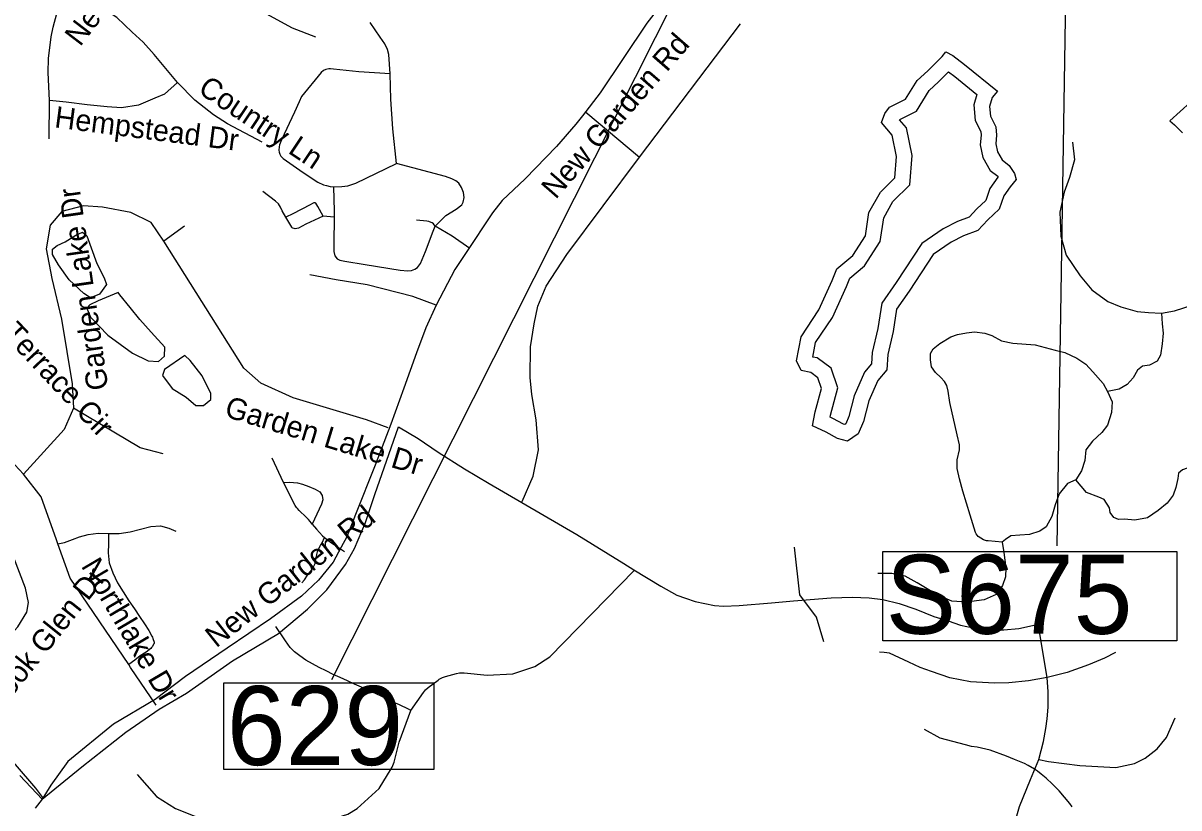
# Model space of a CAD drawing. Extents: x 1662474 to 1856135, y 779280 to 917889.
# Drawn here: x 1737597 to 1742716, y 858169 to 861645 of the extents above; entities that cross this region are included whole.
import ezdxf

# ---------------------------------------------------------------- set-up
doc = ezdxf.new("R2010")
doc.units = 0
for name, color, linetype in [('Exist Hydrographic Buffer Line', 7, 'Continuous'), ('Exist Hydrographic Misc Water Feature', 7, 'Continuous'), ('Exist Hydrographic Pond Over 1500 Sq Ft', 7, 'Continuous'), ('Exist Hydrographic Pond Under 1500 Sq Ft', 7, 'Continuous'), ('Exist Road Non-System Type 51', 7, 'Continuous'), ('Exist Road Non-System Type 51 Label', 7, 'Continuous'), ('Exist Road Secondary Structure Ovrhead Sign Number Label', 7, 'Continuous'), ('Exist Road Secondary Structure Standard Bridge Number Label', 7, 'Continuous')]:
    doc.layers.add(name, color=color, linetype=linetype)

msp = doc.modelspace()

# ---------------------------------------------------------------- linework, layer by layer
at = {"layer": 'Exist Hydrographic Buffer Line'}
msp.add_lwpolyline([(1741723.7, 861407.9), (1741821.3, 861328.8), (1741807.5, 861282.8), (1741813.8, 861213.3), (1741837.9, 861165.2), (1741839.7, 861148.9), (1741835.4, 861105.6), (1741847.8, 861049.6), (1741879.5, 860992.6), (1741913.4, 860967.2), (1741915.5, 860964.1), (1741913.9, 860962.3), (1741878.4, 860911.6), (1741861, 860859.5), (1741820.4, 860822.1), (1741786.1, 860784.6), (1741734.7, 860765.4), (1741671.6, 860733.8), (1741577.7, 860668.1), (1741464.2, 860495.9), (1741400.4, 860404.7), (1741382.4, 860292.6), (1741357.9, 860186.5), (1741354.9, 860136), (1741323.5, 860098.4), (1741277.9, 859993.6), (1741254.2, 859902.5), (1741240.5, 859870.5), (1741235.8, 859867.4), (1741229.9, 859869.1), (1741183.6, 859894), (1741170.6, 859900), (1741172.2, 859908.5), (1741204.6, 860028.6), (1741175.4, 860115.9), (1741113.8, 860162.1), (1741095, 860165.5), (1741106.9, 860229.5), (1741181.3, 860341), (1741243.7, 860478.4), (1741257.8, 860515.1), (1741323.6, 860569.8), (1741392.4, 860677.9), (1741408.5, 860782.6), (1741449.2, 860854.5), (1741523.6, 860928.9), (1741534.4, 861058.6), (1741509, 861180.5), (1741478.2, 861216.4), (1741479.6, 861218.2), (1741552.9, 861254.9), (1741609.6, 861346.4), (1741651.2, 861384.5), (1741695.9, 861429.2)], close=True, dxfattribs=at)
at = {"layer": 'Exist Hydrographic Misc Water Feature'}
for points in [[(1741143.4, 858904), (1741110.4, 859012.9), (1741036.5, 859112.9), (1741013.4, 859323.5)], [(1742242.7, 858173.4), (1742232.8, 858187.5), (1742185.2, 858243.9), (1742163.3, 858266.1), (1742155.3, 858274.1), (1742127.6, 858300.3), (1742105.7, 858318.5), (1742089.9, 858330.7), (1742076, 858340.8), (1742048.1, 858357), (1742032.1, 858365.2), (1741988.2, 858383.5), (1741952.3, 858397.8), (1741880.5, 858424.5), (1741822.5, 858436.9), (1741796.7, 858441.1), (1741770.6, 858447.3), (1741658.9, 858478.2), (1741589.2, 858516.5)]]:
    msp.add_lwpolyline(points, dxfattribs=at)
at = {"layer": 'Exist Hydrographic Pond Over 1500 Sq Ft'}
msp.add_lwpolyline([(1741766.1, 861461.6), (1741912.4, 861343), (1741888.7, 861315.3), (1741876.8, 861275.8), (1741880.8, 861232.3), (1741904.5, 861184.9), (1741908.5, 861149.3), (1741904.5, 861109.8), (1741912.4, 861074.2), (1741932.2, 861038.6), (1741963.9, 861014.9), (1741987.6, 860979.3), (1741995.5, 860951.6), (1741967.8, 860920), (1741940.1, 860880.5), (1741920.3, 860821.2), (1741868.9, 860773.7), (1741825.4, 860726.3), (1741762.1, 860702.5), (1741706.7, 860674.9), (1741627.6, 860619.5), (1741520.8, 860457.4), (1741465.4, 860378.4), (1741449.6, 860279.5), (1741425.9, 860176.7), (1741421.9, 860109.5), (1741382.4, 860062.1), (1741342.8, 859971.2), (1741319.1, 859880.2), (1741295.3, 859824.9), (1741247.9, 859793.2), (1741204.3, 859805.1), (1741152.9, 859832.8), (1741093.6, 859860.5), (1741105.4, 859923.7), (1741133.1, 860026.5), (1741117.3, 860073.9), (1741085.7, 860097.7), (1741042.1, 860105.6), (1741022.4, 860149.1), (1741042.1, 860255.8), (1741121.3, 860374.4), (1741180.6, 860504.9), (1741200.4, 860556.3), (1741271.6, 860615.6), (1741327, 860702.5), (1741342.8, 860805.3), (1741394.2, 860896.3), (1741457.5, 860959.5), (1741465.4, 861054.4), (1741445.6, 861149.3), (1741398.2, 861204.6), (1741414, 861244.2), (1741433.8, 861271.9), (1741505, 861307.4), (1741556.4, 861390.5), (1741603.9, 861433.9), (1741667.2, 861497.2), (1741683, 861517), (1741714.6, 861501.2)], close=True, dxfattribs=at)
at = {"layer": 'Exist Hydrographic Pond Under 1500 Sq Ft'}
for points in [[(1737782.9, 860676), (1737830.9, 860705.3), (1737860.2, 860718.6), (1737878.9, 860702.6), (1737924.2, 860580.1), (1737956.2, 860516.1), (1737966.8, 860486.8), (1737934.9, 860444.2), (1737894.9, 860428.2), (1737865.6, 860446.9), (1737801.6, 860508.1), (1737753.6, 860574.8), (1737727, 860620), (1737727, 860644), (1737748.3, 860660), (1737782.9, 860676)], [(1738017.5, 860452.2), (1737929.5, 860414.9), (1737892.2, 860396.3), (1737878.9, 860382.9), (1737894.9, 860343), (1737972.2, 860263), (1738081.5, 860183.1), (1738150.8, 860148.5), (1738196.1, 860145.8), (1738222.7, 860169.8), (1738225.4, 860209.8), (1738164.1, 860276.4), (1738113.4, 860332.3), (1738070.8, 860385.6), (1738025.5, 860441.5), (1738017.5, 860452.2)], [(1738313.4, 860172.5), (1738222.7, 860111.2), (1738214.7, 860084.5), (1738257.4, 860025.9), (1738318.7, 859988.6), (1738361.3, 859951.3), (1738396, 859951.3), (1738428, 859978), (1738428, 860004.6), (1738390.7, 860081.9), (1738337.3, 860151.1), (1738313.4, 860172.5)]]:
    msp.add_lwpolyline(points, dxfattribs=at)
at = {"layer": 'Exist Road Non-System Type 51'}
for p, q in [((1740327.2, 861050.8), (1740774, 861642.1)), ((1737712.1, 861132.4), (1737713.4, 861301.7)), ((1740089, 861250.5), (1740327.2, 861050.8)), ((1738975, 860785.1), (1738926.5, 860789.7)), ((1738311.4, 860745), (1738220.8, 860678.9)), ((1737598.8, 859647.6), (1737400.9, 859857.9)), ((1738749.6, 859610.4), (1738700.1, 859718.5)), ((1742131.6, 858745.5), (1742093.9, 858974.9))]:
    msp.add_line(p, q, dxfattribs=at)
for points in [[(1737787.4, 861801.9), (1737855.1, 861938.2), (1737931.2, 862042.2), (1737982.1, 862095.4), (1738045.9, 862126.4), (1738116.6, 862146.5), (1738185.4, 862143.4), (1738249.9, 862124.5), (1738315.5, 862086.2), (1738392.6, 861997.5), (1738521.9, 861846.5), (1738655.1, 861696.4), (1738788.5, 861624.2), (1738892.6, 861584.1)], [(1737713.4, 861301.7), (1737707.8, 861426.6), (1737710, 861488.2), (1737721.6, 861584.4), (1737729.6, 861627.1), (1737746.2, 861688.2), (1737764.1, 861743.9), (1737787.4, 861801.9)], [(1738281.4, 861382), (1738177.1, 861506.1), (1738129.1, 861559.9), (1738080.1, 861604.9), (1738011.6, 861669.4), (1737907.4, 861738.2), (1737787.4, 861801.9)], [(1740447.3, 861760.1), (1740359.7, 861644.9), (1740152.7, 861335.7), (1740074.4, 861234.8), (1740044.4, 861197.9), (1739959.1, 861098.4), (1739820.2, 860955.7), (1739718.2, 860858.9), (1739675.7, 860804.8), (1739637.7, 860747.1), (1739593.9, 860682.6), (1739509.4, 860553.5), (1739426.9, 860395.9), (1739381.3, 860294.5), (1739339, 860184.2), (1739283.8, 860028), (1739225, 859868), (1739156.9, 859686.2), (1739069.3, 859468.9), (1739030, 859369.3), (1739006, 859323.4), (1738969.6, 859257.6), (1738905.6, 859177.2), (1738830.4, 859106.1), (1738692.4, 859005.9), (1738500.1, 858876.3), (1738316.1, 858751), (1738182.3, 858648.7), (1737997.7, 858539.3), (1737794.8, 858373.9), (1737720.3, 858269.8), (1737681.2, 858207), (1737651.2, 858167.1)], [(1739222.1, 861419.7), (1739216.3, 861505.4), (1739211.3, 861528.6), (1739199.7, 861552.6), (1739178.2, 861582.4), (1739133.5, 861647.8)], [(1739222.1, 861419.7), (1739083.5, 861428.7), (1738971.6, 861440.9), (1738958.5, 861441.8), (1738950.6, 861441.8), (1738937.5, 861440), (1738927.9, 861435.7), (1738916.6, 861426.1), (1738829.7, 861319.8), (1738819.9, 861296.6), (1738798.5, 861251.1), (1738741.1, 861127.3), (1738732.4, 861106.4), (1738730.6, 861096.4), (1738729.7, 861082.8), (1738731.1, 861073.7), (1738733.8, 861064.1), (1738738.3, 861055), (1738748.3, 861045), (1738837, 860983.7), (1738902, 860940.1), (1738927.6, 860929.1), (1738941.1, 860925.2), (1738957.1, 860920.9), (1738971.6, 860920.4)], [(1738281.4, 861382), (1738222.9, 861330.8), (1738180.4, 861312.4), (1738107.4, 861280.9), (1738033.4, 861269.7), (1737968.8, 861274.6), (1737881.2, 861283), (1737788.5, 861294.4), (1737713.4, 861301.7)], [(1738655.1, 861117.9), (1738502.1, 861198.5), (1738439.6, 861238.2), (1738357.2, 861303.8), (1738281.4, 861382)], [(1739251.3, 861022.6), (1739234.9, 861176.2), (1739224.9, 861307.5), (1739222.1, 861419.7)], [(1742767.1, 861294.6), (1742675, 861212.2), (1742696.2, 861194.9), (1742731.1, 861158.9)], [(1742244.4, 861117.9), (1742253.5, 861039.2), (1742230.4, 860960.4), (1742207, 860895.4), (1742188.6, 860807.4), (1742193.1, 860701.2), (1742216.5, 860617.7), (1742278.1, 860525), (1742330.4, 860463.1), (1742401, 860411.1), (1742458.5, 860388.2), (1742530.4, 860367.4), (1742581.4, 860363.1), (1742638.2, 860359.7)], [(1738971.6, 860920.4), (1739008.9, 860921.4), (1739035.2, 860924), (1739069.9, 860935.8), (1739251.3, 861022.6)], [(1739421.8, 860745.9), (1739468.6, 860792.8), (1739515.5, 860821.5), (1739539.7, 860839.6), (1739546.1, 860851.6), (1739549.7, 860872.5), (1739547, 860895.3), (1739537.9, 860917.1), (1739527, 860935.3), (1739513.3, 860946.2), (1739496, 860955.3), (1739467.8, 860966.2), (1739251.3, 861022.6)], [(1739807.1, 859525.9), (1739856.1, 859638.4), (1739879, 859754.4), (1739869.6, 859887.2), (1739849.6, 859999.9), (1739842.2, 860074.9), (1739843.4, 860210.4), (1739860.4, 860312.2), (1739877.1, 860390.7), (1739913.1, 860479.1), (1740004.4, 860619.8), (1740327.2, 861050.8)], [(1738971.6, 860920.4), (1738974.2, 860812.2), (1738975, 860785.1)], [(1738760.8, 860784.9), (1738744.8, 860813.2), (1738736.5, 860829.2), (1738731.9, 860837.4), (1738727.6, 860844.4), (1738714.2, 860856.8), (1738658.6, 860899.1)], [(1738220.8, 860678.9), (1738163.9, 860761.5), (1738074.6, 860805.4), (1737948.4, 860829.5), (1737864.1, 860835.8), (1737768.2, 860810.6), (1737717.1, 860749.2), (1737699.5, 860645), (1737723.9, 860513), (1737766.6, 860333.2), (1737814.4, 860046.6), (1737819.8, 859940)], [(1738926.5, 860789.7), (1738902.6, 860832.4), (1738892.7, 860847.2), (1738890.1, 860848.8), (1738885.2, 860848.8), (1738878.1, 860845.3), (1738868.6, 860840.4), (1738791.7, 860800.8), (1738760.8, 860784.9)], [(1738926.5, 860789.7), (1738848.8, 860754.8), (1738816.7, 860736.2), (1738809.7, 860734.4), (1738801.4, 860733.9), (1738796.8, 860734.6), (1738792.1, 860736.7), (1738788.8, 860738.5), (1738786.5, 860740.4), (1738760.8, 860784.9)], [(1738975, 860785.1), (1738973.3, 860668.2), (1738973.3, 860632.6), (1738977.5, 860613.4), (1738987.5, 860601.1), (1738999.8, 860594.7), (1739022.1, 860590), (1739111.8, 860575.3), (1739267.4, 860550.1), (1739301.4, 860547.8), (1739317.4, 860548.9), (1739332, 860555.2), (1739343.6, 860562.5), (1739356.8, 860580.1), (1739379.2, 860633.1), (1739413.3, 860722.6), (1739421.8, 860745.9)], [(1739421.8, 860745.9), (1739417.9, 860751.5), (1739413.8, 860756.3), (1739409.2, 860759.5), (1739403.5, 860762.2), (1739394.4, 860766), (1739384.4, 860768.1), (1739339.2, 860771.7)], [(1739575.9, 860646.3), (1739497.4, 860700.6), (1739421.8, 860745.9)], [(1739214.4, 859852.6), (1739117.6, 859887.5), (1738792.6, 859985.4), (1738650.4, 860050.2), (1738574.6, 860115.9), (1738220.8, 860678.9)], [(1739426.9, 860395.9), (1739322.6, 860434.1), (1739120.1, 860485.7), (1738984, 860507.7), (1738866.3, 860529.8)], [(1742638.2, 860359.7), (1742695.5, 860370.2), (1742778.6, 860397.2), (1742841.6, 860425.4), (1742889.9, 860454.7), (1742915.9, 860479.4), (1742945.1, 860515.4)], [(1742638.2, 860359.7), (1742642.1, 860312.4), (1742645.9, 860271.5), (1742641.6, 860224.8), (1742634.4, 860173.4), (1742618.9, 860147.6), (1742585.5, 860129.8), (1742554.2, 860125.9), (1742532.5, 860106.9), (1742512.9, 860072.9), (1742486.2, 860043.4), (1742451.4, 860023.5), (1742398.9, 860013.2)], [(1741932.2, 859346.4), (1741871.5, 859351), (1741863.1, 859352.2), (1741850, 859356.2), (1741837.9, 859362.7), (1741827.1, 859371.4), (1741818.5, 859382.1), (1741814.4, 859388.9), (1741790.9, 859465.2), (1741758.6, 859571.6), (1741743.4, 859626.7), (1741733.9, 859672.4), (1741733.9, 859710.4), (1741743.4, 859754), (1741743.4, 859776.8), (1741733.9, 859820.5), (1741701.6, 859964.9), (1741694, 860014.2), (1741688.2, 860039), (1741676.9, 860058), (1741661.6, 860075.1), (1741637, 860097.9), (1741619.9, 860122.6), (1741616.1, 860153), (1741616.1, 860181.5), (1741627.5, 860202.4), (1741657.4, 860225.9), (1741706.2, 860255.2), (1741735.4, 860266.2), (1741775, 860273.4), (1741810.4, 860277.9), (1741856.4, 860271.8), (1741887.4, 860261.8), (1741930.4, 860237.1), (1741979.8, 860227.2), (1742078.9, 860219.8), (1742168.1, 860196.2), (1742210.4, 860185.2), (1742263.8, 860161), (1742304.1, 860134), (1742334.4, 860100.7), (1742379.8, 860048.2), (1742398.9, 860013.2)], [(1742398.9, 860013.2), (1742420.1, 859967.4), (1742416.5, 859920.6), (1742398.9, 859864.7), (1742374.5, 859831.4), (1742332.5, 859793), (1742302.9, 859754.4), (1742299.4, 859707.2), (1742283.6, 859661.9), (1742259, 859621.7)], [(1737819.8, 859940), (1737779.4, 859845), (1737598.8, 859647.6)], [(1738217.9, 859736.6), (1738115.2, 859763.9), (1737819.8, 859940)], [(1738728.7, 858941.6), (1738856, 859048.5), (1738942.6, 859135), (1739024.1, 859247), (1739064.9, 859318.2), (1739113.2, 859432.9), (1739154.7, 859557.1), (1739259.8, 859856.4)], [(1739259.8, 859856.4), (1739345.9, 859805.5), (1739435.1, 859745), (1739551.8, 859670.7), (1739661.5, 859605), (1740049.9, 859380.3), (1740257.9, 859251.5), (1740302, 859223.4)], [(1737751, 859338), (1737744.4, 859356.5), (1737676.6, 859547.1), (1737598.8, 859647.6)], [(1742784.1, 859685.7), (1742730.9, 859666.2), (1742714.1, 859651.4), (1742711.5, 859627.2), (1742702, 859588.1), (1742690.2, 859554.4), (1742663.1, 859518), (1742624.1, 859486.2), (1742575.8, 859453.9), (1742521.1, 859442.9), (1742474.2, 859446.9), (1742448, 859446.6), (1742427, 859455.2), (1742411.2, 859476.5), (1742407.9, 859497.2), (1742385, 859534.2), (1742360.6, 859544.5), (1742306.2, 859565.5), (1742259, 859621.7)], [(1738749.6, 859610.4), (1738776.1, 859611.9), (1738811.6, 859609), (1738834.1, 859601.9), (1738862.5, 859592.4), (1738890, 859580.4), (1738910.8, 859568.6), (1738921.9, 859552.1), (1738924.1, 859533.2), (1738919.1, 859513.8), (1738876.9, 859425.4)], [(1738876.9, 859425.4), (1738869, 859437.1), (1738861.1, 859446.6), (1738851.1, 859455.8), (1738818.9, 859485.9), (1738812.9, 859494.1), (1738808.4, 859499.9), (1738802.6, 859508.7), (1738749.6, 859610.4)], [(1742259, 859621.7), (1742222.2, 859605.9), (1742185.5, 859560.2), (1742168.1, 859511.4), (1742152.4, 859458.9), (1742128, 859413.2), (1742099.9, 859393.9), (1742054.5, 859380.2), (1742011, 859376.5), (1741970.6, 859373.4), (1741947.8, 859357.4), (1741932.2, 859346.4)], [(1737751, 859338), (1737781.1, 859344), (1737815.8, 859357.9), (1737847.1, 859369.4), (1737885.4, 859380), (1737928.8, 859384.9), (1737974.9, 859384)], [(1737974.9, 859384), (1737975.8, 859337.6), (1737974.2, 859298.6), (1737978.8, 859254.6), (1737993.8, 859209.7), (1738015.4, 859166), (1738040.1, 859125.2), (1738064.9, 859086.4), (1738090.1, 859050.7), (1738112.6, 859016.6), (1738134.4, 858983.7), (1738154.1, 858953.9), (1738167.2, 858929.4), (1738169.6, 858924.5), (1738171.6, 858918.9), (1738176.9, 858903.2), (1738177.2, 858901.9), (1738177.4, 858900), (1738177.2, 858898.2), (1738176.8, 858896.4), (1738176, 858894.7), (1738168, 858881.7), (1738166.2, 858879.1), (1738162.2, 858875), (1738142.2, 858858.7), (1738115.1, 858841.9), (1738091.2, 858822.6), (1738064.6, 858803.7)], [(1737974.9, 859384), (1738022.5, 859383.4), (1738070.6, 859391), (1738117.6, 859403.7), (1738162.1, 859415.8), (1738204.9, 859417.5), (1738242.9, 859407), (1738273, 859394.9)], [(1738876.9, 859425.4), (1738896.6, 859403), (1738909.1, 859388.1), (1738923.6, 859373.9), (1738932.2, 859366.9)], [(1738064.6, 858803.7), (1737805, 859186.2), (1737751, 859338)], [(1738831.5, 859165.5), (1738843.1, 859178.6), (1738857.2, 859199.1), (1738861.4, 859204.9), (1738870.6, 859216.9), (1738880.4, 859230.6), (1738890.6, 859251.4), (1738894, 859267.4), (1738896.1, 859282.9), (1738897.9, 859291.2), (1738901.9, 859309.1), (1738913.4, 859330.9), (1738921, 859343.2), (1738932.2, 859366.9)], [(1738932.2, 859366.9), (1738951.1, 859351.6), (1738963.5, 859342.7), (1739021, 859304.6)], [(1741932.2, 859346.4), (1741940.6, 859299.6), (1741949.6, 859231.4), (1741947.8, 859192.8), (1741933.9, 859154.4), (1741905.8, 859114.4), (1741853.2, 859089.9), (1741774.5, 859079.4), (1741709.9, 859084.7), (1741644.9, 859111.9), (1741555.9, 859164.9), (1741503.4, 859194.6), (1741444.1, 859206.7), (1741382.9, 859206.9)], [(1737398.8, 858730.9), (1737441.5, 858795.4), (1737491.9, 858882.9), (1737574.4, 858970.2), (1737613.4, 859035.6), (1737620.5, 859078.6), (1737608.2, 859142.1), (1737555.1, 859281)], [(1739314.6, 858599.4), (1739369.9, 858679.9), (1739379.6, 858692.1), (1739391.5, 858702.5), (1739434.8, 858734.7), (1739439.6, 858738.1), (1739454.2, 858746), (1739467.9, 858750.9), (1739516.1, 858764.2), (1739529.1, 858766.9), (1739545.1, 858767.6), (1739550.6, 858767.2), (1739652, 858757.1), (1739765.4, 858762.1), (1739862.8, 858794.9), (1739929.1, 858838.2), (1740303.4, 859219.9)], [(1740302, 859223.4), (1740421.2, 859151.3), (1740492.8, 859111.2), (1740530, 859096.9), (1740573, 859082.6), (1740616, 859074), (1740659, 859065.4), (1740699.1, 859062.5), (1740767.8, 859065.4), (1740911.1, 859076.9), (1741008.5, 859085.5), (1741175.5, 859099.8), (1741270, 859102.6), (1741344.5, 859099.8), (1741404.7, 859091.2), (1741476.3, 859074), (1741550.8, 859048.2), (1741631, 859016.7), (1741694, 858996.7), (1741749.1, 858978.6), (1741804.4, 858965.9), (1741880.9, 858957.4), (1741940.4, 858957.4), (1742006.3, 858963.8), (1742093.4, 858982.9)], [(1737681.2, 858207), (1737857.8, 858351.2), (1738051.3, 858503.9), (1738199, 858605.7), (1738321.3, 858676.9), (1738525, 858819.4), (1738728.7, 858941.6)], [(1739314.6, 858599.4), (1739303.6, 858605.5), (1739263.4, 858625.1), (1739239.4, 858636.2), (1739213.6, 858648.7), (1739186.2, 858661.8), (1739157.4, 858675.6), (1739127.2, 858689.2), (1739096.2, 858703.4), (1739064.6, 858717.4), (1739033, 858731.4), (1739001.4, 858745.6), (1738970.1, 858760), (1738939.1, 858775.4), (1738908.6, 858790.8), (1738878.2, 858806.4), (1738849.1, 858823.2), (1738822.6, 858841.7), (1738798.9, 858860.2), (1738779.8, 858878.8), (1738758.6, 858908.5), (1738716.6, 858971.7)], [(1742131.6, 858745.5), (1742049.9, 858730.9), (1741962.6, 858721.9), (1741899.6, 858721.2), (1741792.6, 858727.4), (1741701.8, 858744.8), (1741619.9, 858772.1), (1741569.8, 858790.2), (1741520.1, 858813.8), (1741434.4, 858853.4), (1741411, 858856.9), (1741390, 858857.9)], [(1742434.4, 858857.4), (1742386.4, 858832.2), (1742314.6, 858802), (1742221.1, 858768.7), (1742131.6, 858745.5)], [(1738186.9, 858623.2), (1738073.1, 858790.9), (1738064.6, 858803.7)], [(1742094.6, 858382.6), (1742115.4, 858463.4), (1742126.1, 858520.1), (1742132.5, 858562.9), (1742137.2, 858614.4), (1742136.1, 858682.6), (1742131.6, 858745.5)], [(1738102.1, 858316), (1738188.2, 858219.8), (1738271.9, 858166.5), (1738365.6, 858128.5), (1738477.1, 858105.8), (1738560.8, 858090.5), (1738588.6, 858098.1), (1738619, 858105.8), (1738857.1, 858103.2), (1738953.5, 858115.9), (1739034.6, 858141.2), (1739076.1, 858166.2), (1739173.4, 858254.2), (1739227.5, 858342.2), (1739231, 858348.4), (1739237.6, 858363.9), (1739239.6, 858370.5), (1739262.8, 858459.4), (1739314.6, 858599.4)], [(1742094.6, 858382.6), (1742138.2, 858373.7), (1742277.6, 858356.4), (1742436.4, 858347.1), (1742519.6, 858365), (1742566.4, 858389.4), (1742619.4, 858430.9), (1742660, 858479.7), (1742699.6, 858567.9)], [(1737684, 858214.4), (1737654.1, 858255.8), (1737463, 858475.8), (1737419.8, 858515.6), (1737317.6, 858554.8)], [(1741973.4, 858045), (1742009.9, 858174.7), (1742057.9, 858294.7), (1742094.6, 858382.6)], [(1737582.2, 858311.9), (1737681.2, 858207)]]:
    msp.add_lwpolyline(points, dxfattribs=at)
at = {"layer": 'Exist Road Secondary Structure Ovrhead Sign Number Label'}
msp.add_line((1742221.3, 862244.4), (1742174.3, 859329.8), dxfattribs=at)
msp.add_lwpolyline([(1741404.3, 859304), (1742706.9, 859304), (1742706.9, 858909.1), (1741404.3, 858909.1)], close=True, dxfattribs=at)
at = {"layer": 'Exist Road Secondary Structure Standard Bridge Number Label'}
msp.add_line((1740579.3, 861943.7), (1738963.4, 858735.2), dxfattribs=at)
msp.add_lwpolyline([(1738486.7, 858722.6), (1739415.7, 858722.6), (1739415.7, 858338.5), (1738486.7, 858338.5)], close=True, dxfattribs=at)

# ---------------------------------------------------------------- texts
at = {"layer": 'Exist Road Non-System Type 51 Label'}
for s, rotation, p in [('New Bedford Dr', 52.6108, (1737849.8, 861537.5)), ('New Garden Rd', 48.9084, (1739955.4, 860861.2)), ('Country Ln', 326.2945, (1738366.6, 861338.8)), ('Hempstead Dr', 352.6681, (1737732.9, 861183.4)), ('Garden Lake Dr', 98.1404, (1737975, 860025.4)), ('Fleming Terrace Cir', 313.1934, (1737168.9, 860621.4)), ('Garden Lake Dr', 343.0865, (1738484.1, 859903.7)), ('New Garden Rd', 38.4549, (1738452.1, 858874.6)), ('Brook Glen Dr', 51.3423, (1737464.7, 858557.7)), ('Northlake Dr', 300.5142, (1737851.7, 859240.2))]:
    msp.add_text(s, height=95, rotation=rotation, dxfattribs=at).set_placement(p)
at = {"layer": 'Exist Road Secondary Structure Ovrhead Sign Number Label'}
msp.add_text('S675', height=350, dxfattribs=at).set_placement((1741416.8, 858939.7))
at = {"layer": 'Exist Road Secondary Structure Standard Bridge Number Label'}
msp.add_text('629', height=350, dxfattribs=at).set_placement((1738499.3, 858358.3))

doc.saveas('drawing.dxf')
